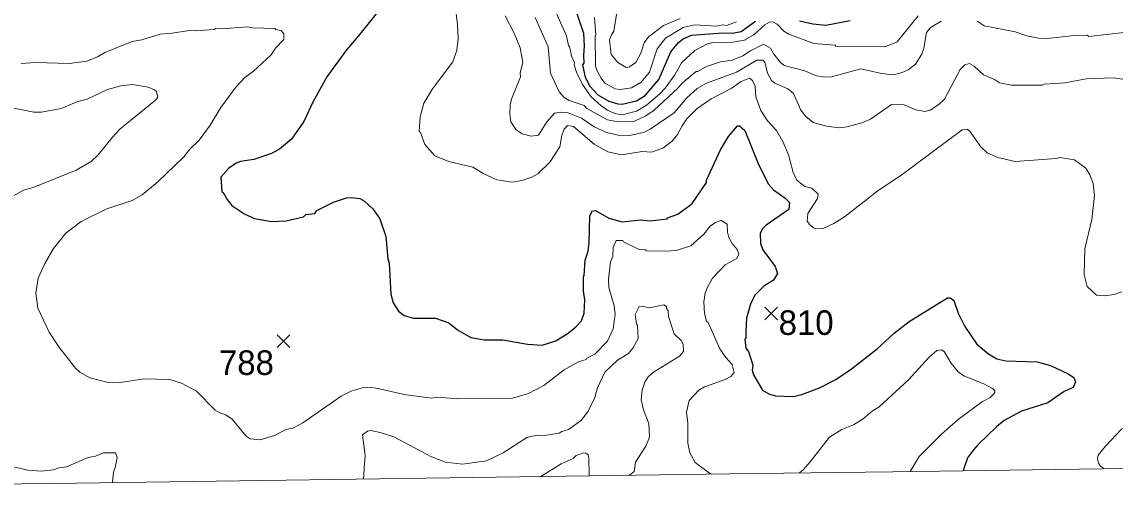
# Model space of a CAD drawing. Extents: x 265.7 to 292.1, y 7676.2 to 7704.2.
# Drawn here: x 268.051 to 271.603, y 7676.176 to 7677.707 of the extents above; entities that cross this region are included whole.
import ezdxf
from ezdxf.enums import TextEntityAlignment as Align

# ---------------------------------------------------------------- set-up
doc = ezdxf.new("R2010")
doc.units = 0
doc.header["$LTSCALE"] = 0.032
for name, color, linetype, lineweight in [('1', 7, 'Continuous', 25), ('2', 7, 'Continuous', 13), ('21', 7, 'Continuous', 25), ('63', 7, 'Continuous', 25)]:
    doc.layers.add(name, color=color, linetype=linetype, lineweight=lineweight)
doc.layers.add('61', color=7, linetype='Continuous')

msp = doc.modelspace()

# ---------------------------------------------------------------- linework, layer by layer
at = {"layer": '1'}
for points in [[(269.2682, 7677.8871), (269.2538, 7677.8345), (269.2371, 7677.7914), (269.2147, 7677.7483), (269.1453, 7677.6605), (269.1054, 7677.6158), (269.0424, 7677.528)], [(269.8435, 7677.765), (269.8754, 7677.6701), (269.8786, 7677.627), (269.8754, 7677.5983), (269.877, 7677.5719), (269.873, 7677.5663), (269.8818, 7677.5264), (269.8962, 7677.4977), (269.9225, 7677.469), (269.9584, 7677.4482), (269.9872, 7677.4394), (270.0015, 7677.4386), (270.0478, 7677.449), (270.0765, 7677.4666), (270.1212, 7677.5185), (270.1595, 7677.6094), (270.1843, 7677.6389), (270.2002, 7677.6509), (270.2266, 7677.6629), (270.3287, 7677.6709), (270.359, 7677.6693), (270.3877, 7677.6748), (270.4348, 7677.7084)], [(270.5777, 7677.71), (270.6208, 7677.7004), (270.6638, 7677.6956), (270.742, 7677.7107)], [(269.0424, 7677.528), (268.9961, 7677.445), (268.9674, 7677.3828), (268.9267, 7677.3253), (268.8876, 7677.2926), (268.862, 7677.2783), (268.8046, 7677.2591), (268.7615, 7677.2519), (268.7471, 7677.2463), (268.7224, 7677.2296), (268.6977, 7677.2017), (268.7008, 7677.153), (268.7048, 7677.1514), (268.7176, 7677.1283), (268.7336, 7677.1091), (268.7727, 7677.0828), (268.8062, 7677.0668), (268.8636, 7677.0572), (268.9099, 7677.0588), (268.9658, 7677.0724), (268.9737, 7677.0796), (269.0025, 7677.0835), (269.0097, 7677.0923), (269.0631, 7677.1203), (269.1062, 7677.1338), (269.1206, 7677.1354), (269.1493, 7677.1322), (269.1645, 7677.1235), (269.1916, 7677.0987), (269.2139, 7677.0652), (269.2339, 7677.0078), (269.2403, 7676.9359), (269.2443, 7676.9216), (269.2498, 7676.821), (269.2578, 7676.7923), (269.2746, 7676.7652), (269.2929, 7676.7508), (269.3233, 7676.742), (269.3951, 7676.7428), (269.4382, 7676.7277), (269.4669, 7676.7045), (269.51, 7676.6798), (269.5531, 7676.6718), (269.6137, 7676.6718), (269.6935, 7676.6582), (269.7414, 7676.655), (269.7861, 7676.6686), (269.826, 7676.6934), (269.8515, 7676.7141), (269.8691, 7676.7341), (269.8786, 7676.7588), (269.8802, 7676.8019), (269.8762, 7676.8306), (269.8754, 7676.8785), (269.8786, 7676.8817), (269.8818, 7676.9312), (269.8906, 7676.9599), (269.8946, 7676.9886), (269.897, 7677.0748), (269.9034, 7677.0884), (269.9018, 7677.0907), (269.9154, 7677.0931), (269.9584, 7677.0676), (270.0015, 7677.0556), (270.0606, 7677.062), (270.0925, 7677.0588), (270.1476, 7677.0652), (270.1484, 7677.0684), (270.1827, 7677.0812), (270.229, 7677.1155), (270.2752, 7677.1833), (270.276, 7677.1913), (270.3215, 7677.2902), (270.347, 7677.3333), (270.3766, 7677.3684), (270.383, 7677.3684), (270.4005, 7677.3533), (270.4436, 7677.2456), (270.4763, 7677.1793), (270.4931, 7677.1602), (270.5298, 7677.1338), (270.5457, 7677.1187), (270.5433, 7677.0955), (270.4691, 7677.0445), (270.4572, 7677.0333), (270.45, 7677.0189), (270.4516, 7676.9854), (270.4587, 7676.9647), (270.4987, 7676.9104), (270.5058, 7676.8873), (270.4931, 7676.8665), (270.462, 7676.8466), (270.4324, 7676.8178), (270.4189, 7676.7875), (270.4061, 7676.7428)], [(270.426, 7676.5896), (270.4244, 7676.5737), (270.4284, 7676.5577), (270.458, 7676.5082), (270.4803, 7676.4947), (270.4995, 7676.4899), (270.5569, 7676.4875), (270.5856, 7676.4939), (270.6431, 7676.5154), (270.6958, 7676.5433), (270.7468, 7676.5776), (270.8306, 7676.6431), (270.8857, 7676.6934), (270.9343, 7676.7317), (271.0588, 7676.8091), (271.0676, 7676.8091), (271.0796, 7676.7995), (271.0939, 7676.7588), (271.1155, 7676.7157), (271.1538, 7676.6583), (271.1921, 7676.6263), (271.2192, 7676.6104), (271.248, 7676.604), (271.3501, 7676.6), (271.3932, 7676.588), (271.4506, 7676.5617), (271.469, 7676.5489), (271.4746, 7676.5354), (271.4666, 7676.517), (271.4379, 7676.5042), (271.3852, 7676.4675), (271.299, 7676.4396), (271.2432, 7676.4093), (271.2176, 7676.3885), (271.1585, 7676.331), (271.1436, 7676.3144), (271.1242, 7676.2878), (271.1124, 7676.2568), (271.1098, 7676.2457)], [(270.4061, 7676.7428), (270.4029, 7676.6998), (270.4037, 7676.6758), (270.4005, 7676.6742), (270.4037, 7676.6447), (270.4117, 7676.6335), (270.426, 7676.5896)]]:
    msp.add_lwpolyline(points, dxfattribs=at)
at = {"layer": '2'}
for points in [[(269.7685, 7677.777), (269.8212, 7677.6613), (269.8268, 7677.6294), (269.8308, 7677.6262), (269.8379, 7677.5919), (269.8467, 7677.5751), (269.8451, 7677.5663), (269.8531, 7677.5424), (269.8723, 7677.5025), (269.901, 7677.4626), (269.9337, 7677.4331), (269.9537, 7677.4195), (269.9776, 7677.4083), (270.0015, 7677.4035)], [(269.4605, 7677.7515), (269.4669, 7677.6972), (269.4685, 7677.6525), (269.4645, 7677.6142), (269.4517, 7677.5759), (269.3847, 7677.4889), (269.3576, 7677.4419), (269.3456, 7677.3972), (269.3424, 7677.3485), (269.3464, 7677.3461), (269.3608, 7677.3078), (269.3927, 7677.2711), (269.4382, 7677.2527), (269.5164, 7677.2336), (269.5499, 7677.2128), (269.5946, 7677.1921), (269.644, 7677.1849), (269.676, 7677.1905), (269.7079, 7677.2009), (269.7278, 7677.212), (269.7669, 7677.2495), (269.7988, 7677.2998), (269.806, 7677.3381), (269.8132, 7677.3573), (269.8236, 7677.3692), (269.8435, 7677.366), (269.9106, 7677.3086), (269.9553, 7677.2831), (269.9999, 7677.2743), (270.067, 7677.2847), (270.0973, 7677.2823), (270.134, 7677.295), (270.1643, 7677.3182), (270.1811, 7677.3397), (270.1962, 7677.3684), (270.2122, 7677.3908), (270.2457, 7677.4251), (270.2912, 7677.4562), (270.3558, 7677.4897), (270.3877, 7677.5121), (270.4149, 7677.5232), (270.4253, 7677.5161), (270.434, 7677.4961), (270.4364, 7677.4626), (270.4524, 7677.4179), (270.4739, 7677.3844), (270.5034, 7677.3525), (270.5234, 7677.3174), (270.5417, 7677.2743), (270.5577, 7677.2168), (270.5689, 7677.1913), (270.5952, 7677.1713), (270.6176, 7677.165), (270.6383, 7677.1458), (270.6367, 7677.1314), (270.6048, 7677.0828), (270.6024, 7677.0572), (270.6088, 7677.0508), (270.6088, 7677.0469), (270.6255, 7677.0357), (270.6535, 7677.0341), (270.6894, 7677.05), (270.7245, 7677.0716), (270.8322, 7677.157), (270.9112, 7677.2104), (271.1059, 7677.3549), (271.1211, 7677.3573), (271.1306, 7677.3517), (271.1666, 7677.2998), (271.1881, 7677.2807), (271.2224, 7677.2655), (271.2783, 7677.2527), (271.4123, 7677.2615), (271.4235, 7677.2647), (271.4714, 7677.2575), (271.5081, 7677.2304), (271.5216, 7677.2088), (271.532, 7677.1801), (271.5368, 7677.1418), (271.5272, 7677.0636), (271.5049, 7676.9679), (271.5025, 7676.8849), (271.5129, 7676.845), (271.5424, 7676.817), (271.5687, 7676.8146), (271.6006, 7676.8194), (271.6254, 7676.8282)], [(269.6217, 7677.7259), (269.6504, 7677.6701), (269.6696, 7677.6222), (269.6792, 7677.5743), (269.6704, 7677.5408), (269.6712, 7677.5272), (269.6424, 7677.4546), (269.6377, 7677.4355), (269.6361, 7677.4067), (269.6401, 7677.3812), (269.6568, 7677.3549), (269.6768, 7677.3421), (269.7063, 7677.3341), (269.7294, 7677.3373), (269.7566, 7677.3812), (269.7813, 7677.4091), (269.8004, 7677.4131), (269.826, 7677.4107), (269.8691, 7677.3932), (269.9106, 7677.3652), (269.9505, 7677.3461), (269.9983, 7677.3357), (270.0255, 7677.3365), (270.071, 7677.3461), (270.0925, 7677.3573), (270.1707, 7677.4107), (270.2122, 7677.4594), (270.2457, 7677.4897), (270.276, 7677.5065), (270.3734, 7677.5424), (270.4388, 7677.5815), (270.4588, 7677.5823), (270.4651, 7677.5751), (270.4739, 7677.5392), (270.4867, 7677.5161), (270.4979, 7677.5073), (270.5394, 7677.4881), (270.5585, 7677.473), (270.5824, 7677.4195), (270.5984, 7677.3988), (270.6223, 7677.3788), (270.6654, 7677.3668), (270.7069, 7677.3621), (270.7325, 7677.3652), (270.7803, 7677.378), (270.8083, 7677.39), (270.8769, 7677.4379), (270.9176, 7677.4363), (270.9559, 7677.4203), (270.9846, 7677.4147), (271.0022, 7677.4187), (271.0309, 7677.4371), (271.0493, 7677.4554), (271.1003, 7677.552), (271.1155, 7677.5671), (271.1299, 7677.5711), (271.1458, 7677.5623), (271.1753, 7677.5336), (271.2112, 7677.5185), (271.228, 7677.5081), (271.2671, 7677.5001), (271.3668, 7677.5001), (271.3724, 7677.5033), (271.4395, 7677.5081), (271.5097, 7677.5208), (271.5975, 7677.5248), (271.6421, 7677.5177)], [(269.984, 7677.7371), (269.9744, 7677.6765), (269.9664, 7677.6645), (269.9608, 7677.6477), (269.9656, 7677.6006), (269.988, 7677.5743), (270.0143, 7677.5583), (270.0255, 7677.5599), (270.0462, 7677.5743), (270.0622, 7677.6046), (270.0733, 7677.6382), (270.0869, 7677.6573), (270.1356, 7677.6948), (270.1899, 7677.7171)], [(270.1946, 7677.5727), (270.2377, 7677.6134), (270.2768, 7677.6342), (270.2952, 7677.6389), (270.3622, 7677.6405), (270.4037, 7677.6477), (270.4037, 7677.6501), (270.4292, 7677.6645), (270.4651, 7677.6972), (270.4803, 7677.706), (270.4915, 7677.7068), (270.505, 7677.6988), (270.5266, 7677.6765), (270.5426, 7677.6661), (270.6239, 7677.6365), (270.6942, 7677.631), (270.6958, 7677.6278), (270.8554, 7677.6254), (270.8953, 7677.6413), (270.9631, 7677.7259)], [(268.5955, 7677.6788), (268.6147, 7677.6772), (268.6753, 7677.682), (268.6817, 7677.6852), (268.7009, 7677.6836), (268.7838, 7677.69), (268.8014, 7677.6868), (268.8732, 7677.6852), (268.8756, 7677.682), (268.894, 7677.678), (268.9019, 7677.6677), (268.9019, 7677.6493), (268.8748, 7677.6206), (268.8604, 7677.5983), (268.8038, 7677.5456), (268.7751, 7677.5256), (268.7463, 7677.4945), (268.6969, 7677.4275), (268.6625, 7677.37), (268.6274, 7677.3214), (268.5963, 7677.2926), (268.5772, 7677.2671), (268.4926, 7677.1857), (268.4423, 7677.1442), (268.4096, 7677.1251), (268.3274, 7677.0979), (268.2436, 7677.0572), (268.1933, 7677.0189), (268.1534, 7676.9695), (268.1255, 7676.92), (268.104, 7676.8721), (268.0968, 7676.8242), (268.1024, 7676.7748), (268.1391, 7676.6966), (268.171, 7676.6487), (268.2253, 7676.5801), (268.2388, 7676.5673), (268.2716, 7676.5481), (268.3274, 7676.5346), (268.3641, 7676.5322), (268.4471, 7676.5449), (268.5317, 7676.5425), (268.57, 7676.5306), (268.6179, 7676.505), (268.6793, 7676.4436), (268.6945, 7676.434), (268.7136, 7676.4284), (268.7344, 7676.4141), (268.7799, 7676.3582), (268.7926, 7676.3502), (268.8253, 7676.347), (268.8716, 7676.3606), (268.9091, 7676.3798), (268.9315, 7676.3845), (268.9642, 7676.4021), (269.0887, 7676.4891), (269.123, 7676.5058), (269.1605, 7676.517), (269.1796, 7676.5178), (269.2084, 7676.5138), (269.2929, 7676.4939), (269.3807, 7676.4819), (269.4015, 7676.4851), (269.4669, 7676.4803), (269.6448, 7676.4819), (269.6967, 7676.4979), (269.747, 7676.5234), (269.8132, 7676.5745), (269.8595, 7676.6), (269.8842, 7676.608), (269.8866, 7676.612), (269.9122, 7676.6255), (269.9536, 7676.6678), (269.9728, 7676.7077), (269.9792, 7676.7556), (269.9752, 7676.7827), (269.9584, 7676.8418), (269.9568, 7676.8689), (269.964, 7676.9248), (269.9712, 7676.9439), (269.9728, 7676.9727), (269.9824, 7676.995), (270.0039, 7676.995), (270.0063, 7676.991), (270.0566, 7676.9655), (270.0781, 7676.9647), (270.0789, 7676.9615), (270.142, 7676.9599), (270.1771, 7676.9623), (270.225, 7676.9782), (270.2665, 7677.0157), (270.288, 7677.0413), (270.3048, 7677.054), (270.3231, 7677.0604), (270.3431, 7677.0485)], [(269.7191, 7677.7211), (269.7613, 7677.6254), (269.7685, 7677.5392), (269.7972, 7677.4786), (269.8132, 7677.4602), (269.8292, 7677.4506), (269.8778, 7677.4339), (269.8866, 7677.4251), (269.9544, 7677.3876), (269.9824, 7677.382), (270.0414, 7677.3836), (270.0789, 7677.4004), (270.1053, 7677.4187), (270.1827, 7677.4905), (270.1962, 7677.5073), (270.2417, 7677.5448), (270.2473, 7677.5448), (270.276, 7677.5607), (270.3215, 7677.5767), (270.359, 7677.5815), (270.3941, 7677.5959), (270.4189, 7677.6126), (270.4612, 7677.6334), (270.4835, 7677.6214), (270.4947, 7677.6014), (270.5154, 7677.5751), (270.5282, 7677.5647), (270.5952, 7677.5472), (270.6335, 7677.5304), (270.6622, 7677.5264), (270.6814, 7677.5272), (270.7772, 7677.5536), (270.8442, 7677.5384), (270.8825, 7677.5344), (270.9112, 7677.5416), (270.9304, 7677.5504), (270.9543, 7677.5687), (270.975, 7677.6014), (270.9814, 7677.6206), (270.9902, 7677.6717), (271.003, 7677.6876), (271.0381, 7677.7092)], [(269.9114, 7677.7211), (269.9161, 7677.6637), (269.9138, 7677.6621), (269.9153, 7677.5631), (269.9201, 7677.5472), (269.9329, 7677.5232), (269.9457, 7677.5073), (269.9792, 7677.4881), (269.9952, 7677.4865), (270.0319, 7677.4921), (270.0638, 7677.5105), (270.0901, 7677.5424), (270.1156, 7677.619), (270.142, 7677.6533), (270.2002, 7677.6884), (270.2377, 7677.6972), (270.308, 7677.6924), (270.3287, 7677.6964), (270.3407, 7677.6948), (270.3734, 7677.7068)], [(271.1562, 7677.7084), (271.1777, 7677.694), (271.2783, 7677.6741), (271.3166, 7677.6613), (271.3549, 7677.6533), (271.3836, 7677.6525), (271.4698, 7677.6621), (271.5129, 7677.6629), (271.5177, 7677.6589), (271.6326, 7677.6717)], [(268.2971, 7677.5927), (268.3202, 7677.607), (268.4088, 7677.6421), (268.4407, 7677.6485), (268.4998, 7677.6669), (268.5381, 7677.6693), (268.5955, 7677.6788)], [(268.0481, 7677.5711), (268.096, 7677.5743), (268.2045, 7677.5711), (268.262, 7677.5783), (268.2971, 7677.5927)], [(270.0015, 7677.4035), (270.0478, 7677.4155), (270.0805, 7677.4355), (270.1244, 7677.4722), (270.1412, 7677.4905), (270.1723, 7677.5344), (270.1946, 7677.5727)], [(267.9987, 7677.1267), (268.0561, 7677.1586), (268.088, 7677.1681), (268.2269, 7677.224), (268.2763, 7677.2519), (268.2987, 7677.2735), (268.345, 7677.3317), (268.3697, 7677.3573), (268.4854, 7677.4522), (268.4926, 7677.4618), (268.4886, 7677.4794), (268.4814, 7677.4857), (268.4615, 7677.4937), (268.4104, 7677.5025), (268.3721, 7677.4985), (268.329, 7677.4865), (268.2628, 7677.4554), (268.2333, 7677.4474), (268.179, 7677.4251), (268.1152, 7677.4131), (268.0896, 7677.4131), (268.0194, 7677.4267)], [(270.3431, 7677.0485), (270.3439, 7677.0221), (270.3486, 7677.0046), (270.359, 7676.9854), (270.375, 7676.9663), (270.3806, 7676.9503), (270.3742, 7676.9367)], [(270.3742, 7676.9367), (270.3359, 7676.916), (270.2952, 7676.8729), (270.2784, 7676.8434), (270.2712, 7676.8242), (270.2672, 7676.7955), (270.2696, 7676.7572), (270.276, 7676.7325), (270.2808, 7676.7285), (270.3191, 7676.6423), (270.3383, 7676.6144), (270.359, 7676.592), (270.3654, 7676.5657), (270.355, 7676.5529), (270.3367, 7676.5425), (270.2696, 7676.5186), (270.2505, 7676.5082), (270.2194, 7676.4747), (270.2106, 7676.4364), (270.2146, 7676.4013), (270.2154, 7676.3359), (270.221, 7676.304), (270.2393, 7676.2728), (270.2848, 7676.2385), (270.2933, 7676.2348)], [(269.1608, 7676.2191), (269.1626, 7676.2304), (269.1634, 7676.2552), (269.1661, 7676.2952), (269.1573, 7676.363), (269.174, 7676.375), (269.1844, 7676.3766), (269.2147, 7676.371), (269.2594, 7676.3566), (269.3823, 7676.2912), (269.427, 7676.2736), (269.4829, 7676.268), (269.5611, 7676.2784), (269.6153, 7676.304), (269.6919, 7676.3542), (269.7254, 7676.3614), (269.7414, 7676.3598), (269.7973, 7676.3678), (269.806, 7676.3742), (269.8268, 7676.3798), (269.8691, 7676.4109), (269.8906, 7676.4396), (269.9122, 7676.4843), (269.9209, 7676.5162), (269.9457, 7676.5673), (269.9864, 7676.6056), (270.0223, 7676.6271), (270.0366, 7676.6447), (270.0534, 7676.6758), (270.0518, 7676.7197), (270.0478, 7676.7237), (270.0438, 7676.754), (270.0566, 7676.7803), (270.067, 7676.7819), (270.0893, 7676.7763), (270.1372, 7676.7859), (270.1452, 7676.7803), (270.146, 7676.774), (270.1515, 7676.7676), (270.1523, 7676.7476), (270.1707, 7676.6918), (270.193, 7676.6702), (270.1994, 7676.6583), (270.201, 7676.6335), (270.1875, 7676.6192), (270.1037, 7676.5673), (270.0861, 7676.5521), (270.0757, 7676.5346), (270.067, 7676.5082), (270.0638, 7676.4763), (270.071, 7676.4444), (270.0877, 7676.3997), (270.0901, 7676.355), (270.0781, 7676.3263), (270.0446, 7676.2744), (270.0406, 7676.2441), (270.0242, 7676.2311)], [(270.5779, 7676.2388), (270.5896, 7676.2487), (270.612, 7676.2752), (270.675, 7676.3558), (270.7149, 7676.3798), (270.7532, 7676.3957), (270.7843, 7676.4149), (270.8139, 7676.4396), (270.837, 7676.454), (270.932, 7676.5417), (270.999, 7676.6152), (271.0245, 7676.6375), (271.0397, 7676.6391), (271.0477, 7676.6335), (271.0692, 7676.5976), (271.0939, 7676.5681), (271.1115, 7676.5545), (271.1793, 7676.5274), (271.2033, 7676.5146), (271.212, 7676.5066), (271.212, 7676.4995), (271.1977, 7676.4843), (271.1729, 7676.4715), (271.0931, 7676.4125), (271.0389, 7676.3646), (270.9671, 7676.292), (270.9377, 7676.2437)], [(271.5678, 7676.2521), (271.5559, 7676.2612), (271.5494, 7676.2708), (271.5467, 7676.2778), (271.546, 7676.2874), (271.5486, 7676.2963), (271.5726, 7676.3262), (271.6238, 7676.3814), (271.6437, 7676.3925), (271.6517, 7676.3925), (271.6725, 7676.4005), (271.7395, 7676.4053), (271.8161, 7676.4205), (271.8512, 7676.4189), (271.9007, 7676.4045), (271.939, 7676.3734), (271.9573, 7676.3478), (271.9709, 7676.304), (271.98, 7676.2707), (271.9813, 7676.2578)], [(268.3457, 7676.2078), (268.3492, 7676.2419), (268.3537, 7676.2561), (268.3609, 7676.2896), (268.3553, 7676.3048), (268.3162, 7676.304), (268.2899, 7676.2936), (268.2668, 7676.2888), (268.1957, 7676.2585), (268.171, 7676.2553), (268.1535, 7676.2489), (268.1152, 7676.2449), (268.0705, 7676.2481), (268.0138, 7676.2609)], [(269.7377, 7676.2271), (269.8029, 7676.2687), (269.842, 7676.2854), (269.8522, 7676.2957), (269.8755, 7676.3045), (269.8834, 7676.3036), (269.8909, 7676.2975), (269.8936, 7676.2877), (269.8948, 7676.2293)]]:
    msp.add_lwpolyline(points, dxfattribs=at)
at = {"layer": '21'}
for p, q in [((270.4653, 7676.7782), (270.5065, 7676.737)), ((270.5065, 7676.7782), (270.4653, 7676.737)), ((268.8802, 7676.6882), (268.9214, 7676.647)), ((268.9214, 7676.6882), (268.8802, 7676.647))]:
    msp.add_line(p, q, dxfattribs=at)
at = {"layer": '63', "lineweight": 13}
msp.add_lwpolyline([(271.9418, 7676.2575), (271.4112, 7676.2502), (270.8806, 7676.2429), (270.3501, 7676.2356), (269.8195, 7676.2283), (269.2889, 7676.2209), (268.7584, 7676.2135), (268.2278, 7676.2061), (267.6972, 7676.1987), (267.1667, 7676.1913), (266.6361, 7676.1838), (266.1055, 7676.1764)], dxfattribs=at)

# ---------------------------------------------------------------- texts
at = {"layer": '61'}
for s, p in [('810', (270.5994, 7676.688)), ('788', (268.7806, 7676.5577))]:
    msp.add_text(s, height=0.08, dxfattribs=at).set_placement(p, align=Align.CENTER)

doc.saveas('drawing.dxf')
